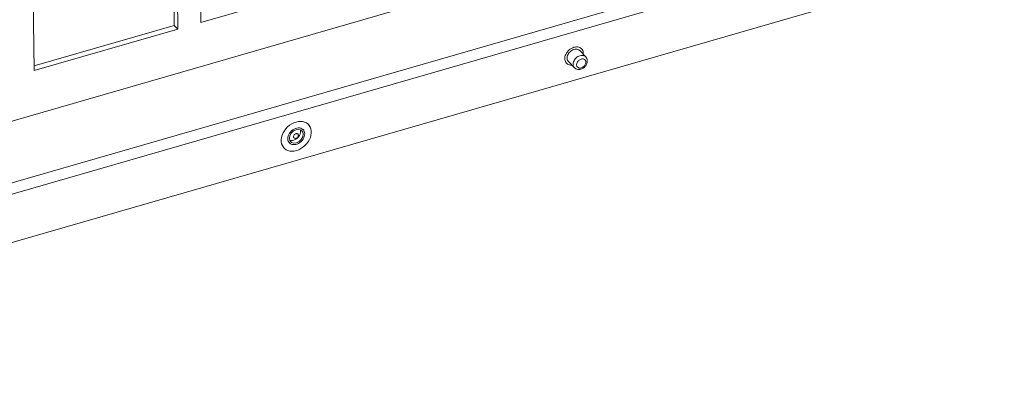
# Model space of a CAD drawing. Header units: millimetres. Extents: x 3925 to 5043, y -86 to 778.
# Tile 433 of 439: x 4932 to 4979, y 684 to 701. Entities that reach past the tile are written whole.
import ezdxf

# ---------------------------------------------------------------- set-up
doc = ezdxf.new("R2010")
doc.units = ezdxf.units.MM
doc.header["$LTSCALE"] = 46.255
for name, color, linetype in [('H30K-FOG-FILDXF_CONTINUOUS_LINE', 7, 'CONTINUOUS'), ('PIN-D3_L3-T1DXF_CONTINUOUS_LINE', 7, 'CONTINUOUS'), ('SW3DPS-52-39DXF_CONTINUOUS_LINE', 7, 'CONTINUOUS')]:
    doc.layers.add(name, color=color, linetype=linetype)

msp = doc.modelspace()

# ---------------------------------------------------------------- linework, layer by layer
at = {"layer": 'H30K-FOG-FILDXF_CONTINUOUS_LINE', "color": 7, "linetype": 'Continuous', "lineweight": 0}
for p, q in [((4908.3238, 689.4667), (4973.9013, 708.4209)), ((4978.7692, 706.8641), (4908.3612, 686.5137)), ((4978.9459, 706.3703), (4908.4971, 686.0082)), ((4939.0972, 705.556), (4939.1585, 700.7162)), ((4939.2671, 705.6051), (4939.3312, 700.5382)), ((4940.4407, 700.8588), (4940.3765, 705.9258)), ((4909.1921, 683.8855), (4978.3096, 703.8628)), ((4932.4528, 698.55), (4932.3886, 703.617)), ((4947.3191, 702.8469), (4940.4407, 700.8588)), ((4939.1585, 700.7162), (4932.4499, 698.7772)), ((4939.3312, 700.5382), (4932.4528, 698.55)), ((4939.1585, 700.7162), (4939.3312, 700.5382)), ((4945.2445, 695.6917), (4945.281, 695.6614)), ((4945.281, 695.6614), (4945.318, 695.6102)), ((4945.318, 695.6102), (4945.3448, 695.4967)), ((4944.706, 695.1908), (4944.6792, 695.3043)), ((4944.743, 695.1395), (4944.706, 695.1908))]:
    msp.add_line(p, q, dxfattribs=at)
for points in [[(4944.6792, 695.3043), (4944.703, 695.4324), (4944.7738, 695.5557), (4944.8809, 695.6553), (4945.008, 695.7162), (4945.1357, 695.729), (4945.2445, 695.6917)], [(4945.3448, 695.4967), (4945.321, 695.3685), (4945.2502, 695.2453), (4945.1431, 695.1456), (4945.016, 695.0848), (4944.8883, 695.072), (4944.7795, 695.1092), (4944.743, 695.1395)]]:
    msp.add_lwpolyline(points, dxfattribs=at)
at = {"layer": 'PIN-D3_L3-T1DXF_CONTINUOUS_LINE', "color": 7, "linetype": 'Continuous', "lineweight": 0}
for p, q in [((4958.5943, 699.5095), (4958.8822, 699.2128)), ((4958.056, 698.9873), (4958.0389, 699.0073)), ((4958.056, 698.9873), (4958.3439, 698.6906))]:
    msp.add_line(p, q, dxfattribs=at)
for points in [[(4957.9663, 698.9003), (4957.9336, 698.9409), (4957.9088, 698.9866), (4957.8918, 699.0372), (4957.8828, 699.0918), (4957.8821, 699.1492), (4957.8896, 699.2085), (4957.9052, 699.2685), (4957.9287, 699.3282), (4957.9595, 699.3864), (4957.9972, 699.442), (4958.041, 699.494), (4958.09, 699.5414), (4958.1435, 699.5834), (4958.2003, 699.6192), (4958.2595, 699.648), (4958.3198, 699.6694)], [(4958.0139, 699.2742), (4958.0349, 699.323), (4958.0625, 699.3701), (4958.0958, 699.4144), (4958.1344, 699.4551), (4958.1771, 699.4911), (4958.2232, 699.5218), (4958.2716, 699.5463), (4958.3212, 699.5641)], [(4958.6841, 699.5966), (4958.6458, 699.6295), (4958.6011, 699.6559), (4958.5512, 699.6747), (4958.4971, 699.6856), (4958.4398, 699.6884), (4958.3803, 699.6829), (4958.3198, 699.6694)], [(4958.5943, 699.5095), (4958.5829, 699.5205), (4958.5486, 699.5453), (4958.5093, 699.5635), (4958.466, 699.5746), (4958.4194, 699.5785), (4958.3708, 699.575), (4958.3212, 699.5641)], [(4958.7663, 699.3323), (4958.7683, 699.3477), (4958.7675, 699.4051), (4958.7586, 699.4597), (4958.7415, 699.5103), (4958.7167, 699.556), (4958.6841, 699.5966)], [(4958.2279, 698.8101), (4958.2106, 698.8085), (4958.1533, 698.8113), (4958.0991, 698.8221), (4958.0492, 698.841), (4958.0045, 698.8674), (4957.9663, 698.9003)], [(4957.993, 699.1761), (4957.9998, 699.2249), (4958.0139, 699.2742)], [(4958.0016, 699.0844), (4957.9936, 699.1289), (4957.993, 699.1761)], [(4958.0389, 699.0073), (4958.0168, 699.0436), (4958.0016, 699.0844)], [(4958.3439, 698.6906), (4958.3268, 698.7105), (4958.3047, 698.7468), (4958.2894, 698.7876), (4958.2814, 698.8322), (4958.2808, 698.8793), (4958.2877, 698.9281), (4958.3018, 698.9775), (4958.3228, 699.0262), (4958.3503, 699.0733), (4958.3837, 699.1177), (4958.4222, 699.1583), (4958.465, 699.1944), (4958.5111, 699.225), (4958.5595, 699.2495), (4958.609, 699.2674)], [(4958.6733, 698.6819), (4958.6402, 698.6746), (4958.6078, 698.6723), (4958.5767, 698.6749), (4958.5478, 698.6823), (4958.5216, 698.6944), (4958.4988, 698.711), (4958.4798, 698.7315), (4958.465, 698.7557), (4958.4549, 698.783), (4958.4495, 698.8126), (4958.4491, 698.8441), (4958.4537, 698.8766), (4958.4631, 698.9095), (4958.4771, 698.942), (4958.4955, 698.9734), (4958.5177, 699.003), (4958.5434, 699.0301), (4958.5719, 699.0541), (4958.6027, 699.0745), (4958.6349, 699.0909), (4958.6679, 699.1028)], [(4958.609, 699.2674), (4958.6587, 699.2782), (4958.7073, 699.2817), (4958.7538, 699.2778), (4958.7972, 699.2667), (4958.8365, 699.2485), (4958.8708, 699.2237), (4958.8822, 699.2128)], [(4958.6504, 698.6211), (4958.7035, 698.6406), (4958.7543, 698.6677), (4958.8019, 698.7018), (4958.8447, 698.7417), (4958.8819, 698.7864), (4958.9125, 698.835), (4958.936, 698.8862), (4958.9517, 698.939), (4958.9592, 698.9913), (4958.9586, 699.0428), (4958.9502, 699.0908), (4958.9342, 699.1361), (4958.9115, 699.1768), (4958.8822, 699.2128)], [(4958.6679, 699.1028), (4958.701, 699.11), (4958.7335, 699.1123), (4958.7645, 699.1098), (4958.7934, 699.1023), (4958.8196, 699.0902), (4958.8424, 699.0737), (4958.8614, 699.0531), (4958.8762, 699.0289), (4958.8863, 699.0017), (4958.8917, 698.972), (4958.8921, 698.9405), (4958.8875, 698.908), (4958.8781, 698.8751), (4958.8641, 698.8426), (4958.8457, 698.8112), (4958.8235, 698.7817), (4958.7978, 698.7545), (4958.7693, 698.7305), (4958.7386, 698.7101), (4958.7063, 698.6938), (4958.6733, 698.6819)], [(4958.3439, 698.6906), (4958.3765, 698.662), (4958.414, 698.6387), (4958.4557, 698.6214), (4958.5012, 698.6105), (4958.5496, 698.6067), (4958.5998, 698.6102), (4958.6504, 698.6211)]]:
    msp.add_lwpolyline(points, dxfattribs=at)
at = {"layer": 'SW3DPS-52-39DXF_CONTINUOUS_LINE', "color": 7, "linetype": 'Continuous', "lineweight": 0}
for p, q in [((4944.6062, 695.2832), (4944.6109, 695.348)), ((4944.6109, 695.348), (4944.6266, 695.4145)), ((4944.6948, 695.0714), (4944.6838, 695.0821))]:
    msp.add_line(p, q, dxfattribs=at)
for points in [[(4945.0033, 696.0845), (4944.896, 696.0458), (4944.7912, 695.9927), (4944.6913, 695.9263), (4944.5986, 695.8482), (4944.5152, 695.7601), (4944.4428, 695.664), (4944.3832, 695.562), (4944.3376, 695.4563), (4944.307, 695.3495), (4944.2922, 695.2437), (4944.2935, 695.1415), (4944.3109, 695.0451), (4944.3439, 694.9566), (4944.3918, 694.878), (4944.4288, 694.8348)], [(4945.5952, 695.9662), (4945.5704, 695.9899), (4945.4961, 696.0437), (4945.4111, 696.083), (4945.3171, 696.1072), (4945.2163, 696.1155), (4945.1109, 696.1079), (4945.0033, 696.0845)], [(4944.6266, 695.4145), (4944.6528, 695.4805), (4944.6886, 695.5441), (4944.7337, 695.6043), (4944.7864, 695.6589), (4944.8452, 695.7063), (4944.9085, 695.7452), (4944.9744, 695.7747), (4945.0413, 695.7939), (4945.1073, 695.8024), (4945.1707, 695.8001), (4945.2298, 695.7869), (4945.2832, 695.7631)], [(4944.7629, 695.2043), (4944.8252, 695.2044), (4944.8897, 695.217), (4944.9542, 695.2417), (4945.016, 695.2775), (4945.0727, 695.323), (4945.1223, 695.3764), (4945.1629, 695.4358), (4945.1927, 695.4989), (4945.2108, 695.5632), (4945.2164, 695.6262)], [(4945.0207, 694.7165), (4945.128, 694.7552), (4945.2328, 694.8083), (4945.3327, 694.8746), (4945.4254, 694.9527), (4945.5088, 695.0408), (4945.5812, 695.137), (4945.6408, 695.239), (4945.6864, 695.3446), (4945.717, 695.4515), (4945.7318, 695.5572), (4945.7305, 695.6594), (4945.7131, 695.7559), (4945.6801, 695.8444), (4945.6322, 695.923), (4945.5952, 695.9662)], [(4945.2164, 695.6262), (4945.2092, 695.6855), (4945.2016, 695.7064)], [(4945.2832, 695.7631), (4945.3292, 695.7295), (4945.3402, 695.7188)], [(4945.3402, 695.7188), (4945.3663, 695.6872), (4945.394, 695.6368), (4945.4114, 695.5798), (4945.4178, 695.5178)], [(4944.6838, 695.0821), (4944.6577, 695.1137), (4944.63, 695.1641), (4944.6126, 695.2212), (4944.6062, 695.2832)], [(4945.4178, 695.5178), (4945.4131, 695.4529), (4945.3974, 695.3865), (4945.3712, 695.3204), (4945.3354, 695.2568), (4945.2903, 695.1966), (4945.2376, 695.142), (4945.1788, 695.0946), (4945.1155, 695.0557), (4945.0496, 695.0263), (4944.9827, 695.0071), (4944.9167, 694.9985), (4944.8533, 695.0009), (4944.7942, 695.0141), (4944.7409, 695.0378), (4944.6948, 695.0714)], [(4944.6992, 695.2198), (4944.7054, 695.2168), (4944.7629, 695.2043)], [(4945.1129, 695.4489), (4945.1092, 695.4743), (4945.0989, 695.4962), (4945.0828, 695.5133), (4945.062, 695.5247), (4945.0373, 695.5298), (4945.0103, 695.5284), (4944.9826, 695.5205), (4944.9557, 695.5065), (4944.9312, 695.4873), (4944.9105, 695.4639), (4944.8947, 695.4374), (4944.8849, 695.4096), (4944.8818, 695.3822)], [(4944.8818, 695.3822), (4944.8856, 695.3568), (4944.8958, 695.3349), (4944.9119, 695.3178), (4944.9328, 695.3064), (4944.9574, 695.3013), (4944.9845, 695.3027), (4945.0122, 695.3106), (4945.0391, 695.3246), (4945.0636, 695.3438), (4945.0843, 695.3672), (4945.1001, 695.3937), (4945.1098, 695.4215), (4945.1129, 695.4489)], [(4944.4288, 694.8348), (4944.4536, 694.811), (4944.5279, 694.7573), (4944.6129, 694.7179), (4944.7069, 694.6938), (4944.8077, 694.6854), (4944.9131, 694.693), (4945.0207, 694.7165)]]:
    msp.add_lwpolyline(points, dxfattribs=at)

doc.saveas('drawing.dxf')
